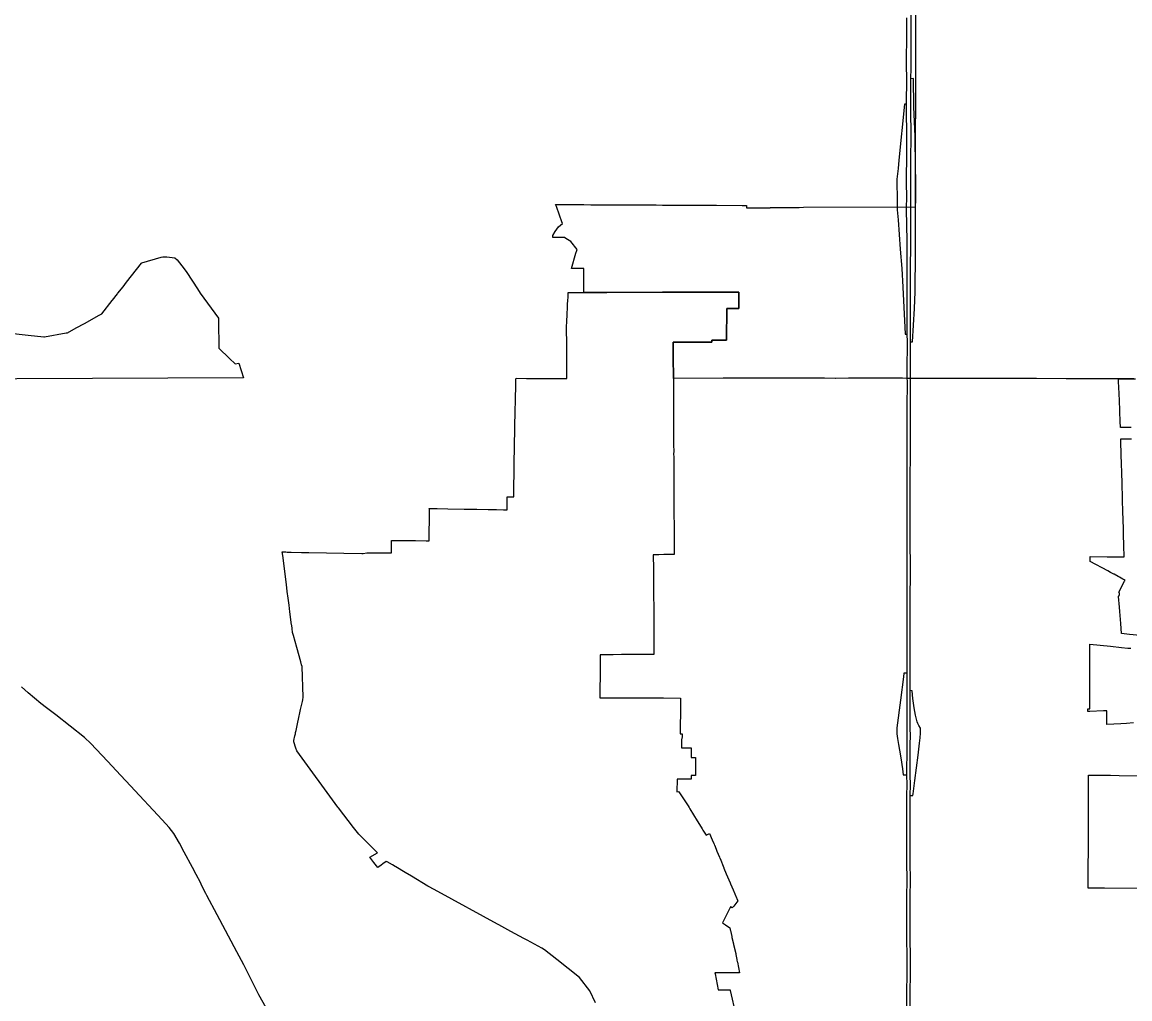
# Model space of a CAD drawing. Extents: x 0 to 34, y 0 to 22.
# Drawn here: x 5.1018 to 5.3732, y 15.4551 to 15.6943 of the extents above; entities that cross this region are included whole.
import ezdxf

# ---------------------------------------------------------------- set-up
doc = ezdxf.new("R2010")
doc.units = 0
for name, color, linetype in [('GM_X_Corporation', 7, 'Continuous'), ('GM_X_Interchange_Ramps', 7, 'Continuous'), ('GM_X_Interstate_Route', 7, 'Continuous'), ('GM_X_State_Route', 7, 'Continuous')]:
    doc.layers.add(name, color=color, linetype=linetype)

msp = doc.modelspace()

# ---------------------------------------------------------------- linework, layer by layer
at = {"layer": 'GM_X_Corporation'}
for points in [[(5.3742, 15.60695), (5.37215, 15.60695), (5.37047, 15.60695), (5.37006, 15.60695), (5.36442, 15.60696), (5.36409, 15.60696), (5.36375, 15.60696), (5.36347, 15.60696), (5.36334, 15.60696), (5.36305, 15.60696), (5.36272, 15.60697), (5.36039, 15.60698), (5.3603, 15.60698), (5.35998, 15.60698), (5.35764, 15.60699), (5.35032, 15.60702), (5.34996, 15.60702), (5.34984, 15.60703), (5.34662, 15.60703), (5.34509, 15.60703), (5.345, 15.60703), (5.34161, 15.60704), (5.34085, 15.60704), (5.33591, 15.60705), (5.33419, 15.60705), (5.33385, 15.60705), (5.33353, 15.60705), (5.33123, 15.60705), (5.3283, 15.60706), (5.32801, 15.60706), (5.32687, 15.60706), (5.32654, 15.60706), (5.32596, 15.60706), (5.32534, 15.60706), (5.32339, 15.60707), (5.32133, 15.60707), (5.32062, 15.60707), (5.32049, 15.60707), (5.32039, 15.60707), (5.31939, 15.60707), (5.31862, 15.60707), (5.31754, 15.60708), (5.312, 15.60709), (5.31032, 15.60709), (5.30879, 15.60709), (5.30866, 15.60709), (5.308, 15.60709), (5.30621, 15.60708), (5.30559, 15.60708), (5.30476, 15.60708), (5.3043, 15.60708), (5.30115, 15.60706), (5.30111, 15.60706), (5.29839, 15.60708), (5.29802, 15.60708), (5.29787, 15.60709), (5.2976, 15.60709), (5.29737, 15.60709), (5.29561, 15.60709), (5.29421, 15.6071), (5.29231, 15.6071), (5.29135, 15.6071), (5.29035, 15.60711), (5.29032, 15.60711), (5.29012, 15.60711), (5.28775, 15.60711), (5.28743, 15.60711), (5.28621, 15.60712), (5.2859, 15.60712), (5.28569, 15.60712), (5.28553, 15.60712), (5.2855, 15.60712), (5.28504, 15.60712), (5.28394, 15.60712), (5.27803, 15.60709), (5.2775, 15.60709), (5.27749, 15.60709), (5.27546, 15.60708), (5.2745, 15.60708), (5.27355, 15.60708), (5.26139, 15.60706), (5.26139, 15.60713), (5.26138, 15.60812), (5.26137, 15.60919), (5.26136, 15.61032), (5.26133, 15.61258), (5.2613, 15.61548), (5.26129, 15.61584), (5.26129, 15.61593), (5.26828, 15.61593), (5.27083, 15.61593), (5.27083, 15.61597), (5.27084, 15.61642), (5.27442, 15.61642), (5.27442, 15.61648), (5.27449, 15.62421), (5.27449, 15.62422), (5.27709, 15.6242), (5.27741, 15.62419), (5.27743, 15.62537), (5.27743, 15.6254), (5.27745, 15.6282), (5.26348, 15.6282), (5.2617, 15.6282), (5.25869, 15.6282), (5.24508, 15.62813), (5.24355, 15.62813), (5.24329, 15.62813), (5.24205, 15.62813), (5.24181, 15.62813), (5.24084, 15.62813), (5.23942, 15.62813), (5.23943, 15.62943), (5.23946, 15.63087), (5.23946, 15.63174), (5.23945, 15.63398), (5.23792, 15.63398), (5.2364, 15.63398), (5.23749, 15.63771), (5.2377, 15.63843), (5.23776, 15.63863), (5.23626, 15.64056), (5.23502, 15.64137), (5.2347, 15.64158), (5.23463, 15.64158), (5.2325, 15.64159), (5.23192, 15.64159), (5.23181, 15.64159), (5.23181, 15.64192), (5.23181, 15.64208), (5.23244, 15.64305), (5.2332, 15.64421), (5.23421, 15.64502), (5.23407, 15.64542), (5.23346, 15.64708), (5.23271, 15.64914), (5.23253, 15.64963), (5.2336, 15.64964), (5.23364, 15.64964), (5.23373, 15.64964), (5.23569, 15.64963), (5.23697, 15.64963), (5.23795, 15.64962), (5.2394, 15.64962), (5.24114, 15.64961), (5.24299, 15.6496), (5.24352, 15.6496), (5.24555, 15.64959), (5.2471, 15.64958), (5.24795, 15.64958), (5.24864, 15.64958), (5.25018, 15.64957), (5.25174, 15.64956), (5.25254, 15.64956), (5.25407, 15.64955), (5.25527, 15.64955), (5.25562, 15.64955), (5.25716, 15.64954), (5.2587, 15.64953), (5.25901, 15.64953), (5.26025, 15.64953), (5.26179, 15.64952), (5.26333, 15.64951), (5.26366, 15.64951), (5.26488, 15.64951), (5.26642, 15.6495), (5.26796, 15.6495), (5.27194, 15.64948), (5.27827, 15.64945), (5.27929, 15.64943), (5.27928, 15.64888), (5.28062, 15.64888), (5.28136, 15.64888), (5.2832, 15.64887), (5.28506, 15.64886), (5.28506, 15.64895), (5.28585, 15.64895), (5.28744, 15.64895), (5.28903, 15.64896), (5.28951, 15.64896), (5.28988, 15.64896), (5.28991, 15.64896), (5.29073, 15.64896), (5.29158, 15.64896), (5.29221, 15.64896), (5.29328, 15.64897), (5.32068, 15.64911), (5.32068, 15.64931), (5.32068, 15.64951), (5.32076, 15.69174), (5.32069, 15.70479)], [(5.0938, 15.61874), (5.10328, 15.61769), (5.10707, 15.61727), (5.10726, 15.61724), (5.11254, 15.61819), (5.11294, 15.61826), (5.11507, 15.61943), (5.11704, 15.62052), (5.12067, 15.62252), (5.1213, 15.62287), (5.12384, 15.62611), (5.12391, 15.62619), (5.12395, 15.62625), (5.12514, 15.62776), (5.12528, 15.62793), (5.12651, 15.62951), (5.12737, 15.6306), (5.1274, 15.63064), (5.13105, 15.63529), (5.13113, 15.63539), (5.13588, 15.63672), (5.13623, 15.63682), (5.13725, 15.63688), (5.13919, 15.63659), (5.13981, 15.63612), (5.14147, 15.63387), (5.14213, 15.63297), (5.14474, 15.62898), (5.14541, 15.62793), (5.14992, 15.6218), (5.14994, 15.61894), (5.14995, 15.61871), (5.14996, 15.61693), (5.14998, 15.61556), (5.14999, 15.61447), (5.15261, 15.61194), (5.154, 15.6106), (5.15486, 15.61078), (5.15601, 15.60719), (5.02641, 15.60666)], [(5.24227, 15.45412), (5.24091, 15.45707), (5.23841, 15.46028), (5.23278, 15.46472), (5.23278, 15.46472), (5.2298, 15.46708), (5.22911, 15.46745), (5.22552, 15.46941), (5.22477, 15.46982), (5.22475, 15.46983), (5.22157, 15.47156), (5.21859, 15.47319), (5.21827, 15.47336), (5.20362, 15.48135), (5.2015, 15.48251), (5.20139, 15.48258), (5.20118, 15.48271), (5.19724, 15.4851), (5.19567, 15.48603), (5.19335, 15.48739), (5.19324, 15.48746), (5.19252, 15.48788), (5.19124, 15.48863), (5.19103, 15.48875), (5.19103, 15.48875), (5.19021, 15.48815), (5.19021, 15.48815), (5.18981, 15.48786), (5.18922, 15.48743), (5.18899, 15.48726), (5.18899, 15.48726), (5.188, 15.48851), (5.18698, 15.48979), (5.18888, 15.49084), (5.18433, 15.49538), (5.18303, 15.49708), (5.17931, 15.50188), (5.1793, 15.50189), (5.17915, 15.50206), (5.16907, 15.51582), (5.16886, 15.5165), (5.16837, 15.51803), (5.16834, 15.51812), (5.16839, 15.51834), (5.16864, 15.5195), (5.16875, 15.51998), (5.16881, 15.5203), (5.16892, 15.52078), (5.16919, 15.52203), (5.16971, 15.52444), (5.16978, 15.52477), (5.16986, 15.52514), (5.17003, 15.52593), (5.17047, 15.52793), (5.17055, 15.52832), (5.17068, 15.52894), (5.1704, 15.53645), (5.17028, 15.53688), (5.17008, 15.5376), (5.16908, 15.54116), (5.16826, 15.54409), (5.16805, 15.54483), (5.16793, 15.54581), (5.16784, 15.54651), (5.16782, 15.54668), (5.16741, 15.54986), (5.1672, 15.55153), (5.16699, 15.55321), (5.16677, 15.55488), (5.16656, 15.55655), (5.16566, 15.56365), (5.16554, 15.56457), (5.16559, 15.56456), (5.16637, 15.56454), (5.16676, 15.56453), (5.16703, 15.56452), (5.16741, 15.5645), (5.16768, 15.5645), (5.17021, 15.56445), (5.17034, 15.56445), (5.17043, 15.56445), (5.17208, 15.56441), (5.17634, 15.56433), (5.18065, 15.56425), (5.18504, 15.56416), (5.1854, 15.56416), (5.18627, 15.56437), (5.18889, 15.56435), (5.19064, 15.56433), (5.19138, 15.56432), (5.19233, 15.56431), (5.19233, 15.56442), (5.19233, 15.56477), (5.19233, 15.56585), (5.19233, 15.56733), (5.19265, 15.56733), (5.19271, 15.56733), (5.19298, 15.56733), (5.19703, 15.56733), (5.19745, 15.56733), (5.19822, 15.56732), (5.20078, 15.56727), (5.20156, 15.56725), (5.20159, 15.57456), (5.20158, 15.5749), (5.20157, 15.5752), (5.20346, 15.57517), (5.20611, 15.57512), (5.21013, 15.57505), (5.21325, 15.57499), (5.216, 15.57494), (5.21766, 15.57491), (5.218, 15.57491), (5.21973, 15.57488), (5.22063, 15.57486), (5.22064, 15.57584), (5.22066, 15.57763), (5.22067, 15.57805), (5.22228, 15.57802), (5.2223, 15.58003), (5.2223, 15.58003), (5.22232, 15.58184), (5.22233, 15.58274), (5.22236, 15.58491), (5.22236, 15.58546), (5.22243, 15.59109), (5.22243, 15.59137), (5.22249, 15.59393), (5.2225, 15.59428), (5.22251, 15.59473), (5.22255, 15.59631), (5.22259, 15.59789), (5.22263, 15.5995), (5.22267, 15.60113), (5.22271, 15.60279), (5.22275, 15.60447), (5.2228, 15.60644), (5.22281, 15.60671), (5.22281, 15.60688), (5.22282, 15.60709), (5.22535, 15.60707), (5.23181, 15.60705), (5.23188, 15.60705), (5.23406, 15.60704), (5.23523, 15.60704), (5.23523, 15.60722), (5.23523, 15.60768), (5.23523, 15.60936), (5.23523, 15.60955), (5.23523, 15.6096), (5.23523, 15.61088), (5.23523, 15.61119), (5.23523, 15.61265), (5.23523, 15.61386), (5.23523, 15.61426), (5.23523, 15.61483), (5.23523, 15.61571), (5.23523, 15.61579), (5.23523, 15.61676), (5.23523, 15.617), (5.23522, 15.61772), (5.23522, 15.61828), (5.23522, 15.61869), (5.23522, 15.61957), (5.23522, 15.61965), (5.23522, 15.62008), (5.23525, 15.62062), (5.23526, 15.62085), (5.23529, 15.62158), (5.23532, 15.62214), (5.23534, 15.62254), (5.23538, 15.62341), (5.2354, 15.62381), (5.23544, 15.62466), (5.23547, 15.62538), (5.2355, 15.62595), (5.23556, 15.62715), (5.23556, 15.62723), (5.2356, 15.62812), (5.23605, 15.62812), (5.23726, 15.62812), (5.23759, 15.62812), (5.23942, 15.62813), (5.24084, 15.62813), (5.24181, 15.62813), (5.24205, 15.62813), (5.24347, 15.62813), (5.24355, 15.62813), (5.24508, 15.62813), (5.25869, 15.6282), (5.2617, 15.6282), (5.26348, 15.6282), (5.27745, 15.6282), (5.27743, 15.6254), (5.27743, 15.62537), (5.27741, 15.62419), (5.27709, 15.6242), (5.27449, 15.62422), (5.27449, 15.62421), (5.27442, 15.61648), (5.27442, 15.61642), (5.27084, 15.61642), (5.27083, 15.61597), (5.27083, 15.61593), (5.26828, 15.61593), (5.26129, 15.61593), (5.26129, 15.61584), (5.2613, 15.61548), (5.26133, 15.61258), (5.26136, 15.61032), (5.26137, 15.60919), (5.26138, 15.60812), (5.26139, 15.60713), (5.26139, 15.60706), (5.2614, 15.6065), (5.2614, 15.6034), (5.2614, 15.6017), (5.26141, 15.60168), (5.26139, 15.60016), (5.26139, 15.60009), (5.26137, 15.59809), (5.26138, 15.59764), (5.26139, 15.5971), (5.26139, 15.59701), (5.26142, 15.59541), (5.26143, 15.59493), (5.26143, 15.59438), (5.26143, 15.59386), (5.26144, 15.59317), (5.26144, 15.59169), (5.26144, 15.59157), (5.26144, 15.59057), (5.26145, 15.58944), (5.26144, 15.58832), (5.26145, 15.58801), (5.26146, 15.58719), (5.26146, 15.58687), (5.26146, 15.58607), (5.26146, 15.58494), (5.26147, 15.58382), (5.26148, 15.58195), (5.26148, 15.5814), (5.26148, 15.5814), (5.26149, 15.57961), (5.2615, 15.57786), (5.26151, 15.57518), (5.26151, 15.57486), (5.26152, 15.57424), (5.26152, 15.57397), (5.26152, 15.57389), (5.26155, 15.57091), (5.26158, 15.56695), (5.2616, 15.5646), (5.26161, 15.56395), (5.26065, 15.56393), (5.26006, 15.56392), (5.2593, 15.5639), (5.25905, 15.5639), (5.25782, 15.56387), (5.25716, 15.56385), (5.25656, 15.56384), (5.25645, 15.56384), (5.25645, 15.56381), (5.25646, 15.56371), (5.25646, 15.56262), (5.25647, 15.56152), (5.25648, 15.56105), (5.25648, 15.56043), (5.25649, 15.55969), (5.25649, 15.55933), (5.25649, 15.55909), (5.2565, 15.55813), (5.2565, 15.55775), (5.25651, 15.55628), (5.25652, 15.55497), (5.25652, 15.55415), (5.25653, 15.55395), (5.25654, 15.55294), (5.25655, 15.55192), (5.25657, 15.55091), (5.25658, 15.54989), (5.25658, 15.54911), (5.25658, 15.54887), (5.25659, 15.54779), (5.25658, 15.54702), (5.25658, 15.54646), (5.25659, 15.54528), (5.2566, 15.53944), (5.2546, 15.53945), (5.25364, 15.53946), (5.25062, 15.53942), (5.25048, 15.53942), (5.25032, 15.53942), (5.24867, 15.5394), (5.24662, 15.53937), (5.24508, 15.53935), (5.24342, 15.53933), (5.24342, 15.53867), (5.24341, 15.53558), (5.24338, 15.52964), (5.24338, 15.52885), (5.246, 15.52884), (5.24625, 15.52883), (5.24997, 15.52882), (5.25132, 15.52881), (5.25192, 15.52881), (5.25229, 15.52881), (5.25899, 15.52878), (5.26308, 15.52877), (5.26313, 15.52877), (5.26309, 15.52515), (5.26306, 15.52194), (5.26303, 15.52001), (5.26354, 15.52), (5.26354, 15.51928), (5.26337, 15.51856), (5.26336, 15.51655), (5.26571, 15.51654), (5.26574, 15.51654), (5.26573, 15.51421), (5.26676, 15.5142), (5.26679, 15.5142), (5.26678, 15.50978), (5.26573, 15.50979), (5.26573, 15.50886), (5.26569, 15.50886), (5.26227, 15.50887), (5.26226, 15.50575), (5.26265, 15.50588), (5.2629, 15.50551), (5.26399, 15.50384), (5.264, 15.50383), (5.26497, 15.50235), (5.26526, 15.50191), (5.26543, 15.50166), (5.26719, 15.49867), (5.26719, 15.49866), (5.26736, 15.4984), (5.26841, 15.49675), (5.26862, 15.49642), (5.26939, 15.49521), (5.27025, 15.49556), (5.27091, 15.494), (5.27128, 15.49312), (5.27135, 15.49294), (5.27146, 15.49268), (5.27148, 15.49264), (5.2715, 15.4926), (5.27204, 15.49129), (5.27266, 15.48981), (5.2728, 15.48948), (5.27281, 15.48947), (5.27372, 15.48714), (5.27374, 15.4871), (5.27432, 15.48572), (5.27463, 15.48498), (5.27528, 15.48349), (5.27537, 15.48327), (5.27602, 15.48176), (5.27687, 15.47979), (5.27691, 15.47969), (5.27711, 15.47923), (5.27718, 15.47907), (5.27618, 15.4778), (5.27612, 15.47772), (5.27582, 15.47734), (5.27541, 15.47763), (5.27539, 15.47764), (5.27539, 15.47764), (5.27517, 15.4772), (5.27514, 15.47713), (5.27513, 15.47712), (5.27342, 15.47368), (5.27343, 15.47368), (5.27412, 15.47322), (5.27416, 15.47319), (5.27519, 15.47251), (5.27527, 15.47213), (5.27531, 15.47196), (5.27534, 15.47182), (5.27569, 15.47032), (5.27573, 15.47014), (5.27609, 15.46857), (5.27613, 15.46837), (5.27664, 15.46616), (5.27668, 15.46593), (5.27691, 15.46474), (5.27696, 15.46452), (5.277, 15.46426), (5.27705, 15.46403), (5.27755, 15.46141), (5.27736, 15.46141), (5.27156, 15.46145), (5.27161, 15.46121), (5.27236, 15.45728), (5.27529, 15.45726), (5.27533, 15.45709), (5.27668, 15.45111)], [(5.37357, 15.59506), (5.37095, 15.59505), (5.37095, 15.59514), (5.37089, 15.5965), (5.37087, 15.59699), (5.37081, 15.5985), (5.37081, 15.59861), (5.37066, 15.60222), (5.37064, 15.60269), (5.3706, 15.60374), (5.37057, 15.60443), (5.37048, 15.60667), (5.37047, 15.60695), (5.37215, 15.60695), (5.37461, 15.60695)], [(5.37751, 15.54388), (5.37316, 15.54434), (5.3712, 15.54454), (5.37101, 15.547), (5.37077, 15.54997), (5.37069, 15.55102), (5.37047, 15.55367), (5.37049, 15.55369), (5.3705, 15.5537), (5.37052, 15.55372), (5.37053, 15.55374), (5.37055, 15.55377), (5.37056, 15.55378), (5.37057, 15.5538), (5.37059, 15.55382), (5.3706, 15.55385), (5.37061, 15.55387), (5.37062, 15.55389), (5.37063, 15.55391), (5.37064, 15.55393), (5.37065, 15.55395), (5.37066, 15.55398), (5.37066, 15.554), (5.37067, 15.55403), (5.37068, 15.55405), (5.37068, 15.55407), (5.37068, 15.55409), (5.37069, 15.55411), (5.37069, 15.55414), (5.37069, 15.55417), (5.37069, 15.55419), (5.37069, 15.55421), (5.37069, 15.55424), (5.37069, 15.55427), (5.37069, 15.5543), (5.37069, 15.55432), (5.37068, 15.55435), (5.37068, 15.55438), (5.37067, 15.55441), (5.37067, 15.55443), (5.37066, 15.55445), (5.37066, 15.55447), (5.37065, 15.5545), (5.37064, 15.55453), (5.37062, 15.55455), (5.37061, 15.55458), (5.3706, 15.5546), (5.37059, 15.55462), (5.37058, 15.55464), (5.37056, 15.55466), (5.37055, 15.55469), (5.37054, 15.5547), (5.37052, 15.55472), (5.37052, 15.55472), (5.37196, 15.55739), (5.37208, 15.55761), (5.37154, 15.5579), (5.37072, 15.55834), (5.37039, 15.55852), (5.36938, 15.55907), (5.36928, 15.55912), (5.36896, 15.55929), (5.36847, 15.55955), (5.36783, 15.5599), (5.36351, 15.56222), (5.36351, 15.56303), (5.36351, 15.56342), (5.36768, 15.56339), (5.36785, 15.56339), (5.36831, 15.56339), (5.3693, 15.56339), (5.37075, 15.56338), (5.37185, 15.56337), (5.37178, 15.56615), (5.3717, 15.56879), (5.37169, 15.56932), (5.37166, 15.57019), (5.37154, 15.57451), (5.37146, 15.57712), (5.37142, 15.57873), (5.37137, 15.58034), (5.37137, 15.58036), (5.37134, 15.58135), (5.37134, 15.58159), (5.37132, 15.58217), (5.37129, 15.58317), (5.37128, 15.58344), (5.37128, 15.58357), (5.37127, 15.58399), (5.37126, 15.58437), (5.37122, 15.58583), (5.37106, 15.59144), (5.37103, 15.59224), (5.3736, 15.59223)], [(5.37412, 15.5227), (5.37238, 15.52253), (5.37103, 15.52245), (5.36756, 15.52225), (5.36757, 15.52561), (5.36676, 15.52559), (5.36339, 15.52549), (5.3629, 15.52547), (5.36291, 15.52611), (5.36339, 15.52613), (5.36339, 15.52741), (5.36339, 15.53465), (5.36339, 15.53744), (5.3634, 15.53876), (5.3634, 15.53969), (5.3634, 15.54032), (5.3634, 15.54151), (5.3634, 15.54199), (5.36851, 15.54146), (5.3712, 15.54117), (5.37278, 15.54101), (5.37308, 15.54098), (5.37346, 15.54094)], [(5.37602, 15.4821), (5.36702, 15.48216), (5.363, 15.48219), (5.36302, 15.48605), (5.36303, 15.48675), (5.36304, 15.48761), (5.36306, 15.49145), (5.36307, 15.49274), (5.36309, 15.49884), (5.36311, 15.50192), (5.3631, 15.50282), (5.36309, 15.50532), (5.36309, 15.50771), (5.36308, 15.50865), (5.36309, 15.5099), (5.36558, 15.50987), (5.36844, 15.50984), (5.36848, 15.50984), (5.37063, 15.50982), (5.37833, 15.50974)]]:
    msp.add_lwpolyline(points, dxfattribs=at)
at = {"layer": 'GM_X_Interchange_Ramps'}
for p, q in [((5.32067, 15.66114), (5.32064, 15.66386)), ((5.32075, 15.65299), (5.32067, 15.66114)), ((5.31622, 15.64945), (5.31622, 15.64857)), ((5.32071, 15.64228), (5.32074, 15.6485)), ((5.31642, 15.64589), (5.31698, 15.63875)), ((5.32068, 15.63784), (5.32071, 15.64228)), ((5.32054, 15.50857), (5.32133, 15.51473))]:
    msp.add_line(p, q, dxfattribs=at)
for points in [[(5.32064, 15.66386), (5.32062, 15.66631), (5.32033, 15.67362), (5.3202, 15.68051), (5.3196, 15.68048)], [(5.31853, 15.6742), (5.318, 15.6742), (5.31661, 15.66056), (5.31642, 15.6585)], [(5.31642, 15.6585), (5.31617, 15.6559), (5.31622, 15.65029), (5.31622, 15.64945)], [(5.32071, 15.6494), (5.32077, 15.65046), (5.32075, 15.65299)], [(5.31622, 15.64857), (5.31622, 15.64839), (5.31642, 15.64589)], [(5.32074, 15.6485), (5.32074, 15.64859), (5.32071, 15.6494)], [(5.31698, 15.63875), (5.31735, 15.63402), (5.31761, 15.62939), (5.31814, 15.61786), (5.3187, 15.61789)], [(5.31947, 15.61605), (5.31995, 15.61605), (5.32048, 15.62422), (5.32063, 15.62824), (5.32068, 15.63784)], [(5.31865, 15.53486), (5.31785, 15.53487), (5.31776, 15.53398), (5.31702, 15.52828)], [(5.3219, 15.52094), (5.32191, 15.52139), (5.32151, 15.52204), (5.32128, 15.52253), (5.32114, 15.52296), (5.32073, 15.52457), (5.32035, 15.52633), (5.32007, 15.52865), (5.31988, 15.53056), (5.31943, 15.53058)], [(5.31702, 15.52828), (5.31614, 15.52148), (5.31613, 15.52096)], [(5.31613, 15.52096), (5.31614, 15.52003), (5.31627, 15.51883), (5.31656, 15.5174), (5.31681, 15.51601)], [(5.32133, 15.51473), (5.32172, 15.51772), (5.32186, 15.51903), (5.32191, 15.52017), (5.3219, 15.52094)], [(5.31681, 15.51601), (5.31715, 15.51414), (5.31751, 15.51144), (5.31765, 15.50994), (5.31858, 15.50992)], [(5.3194, 15.5049), (5.32008, 15.50488), (5.32012, 15.50532), (5.32054, 15.50857)]]:
    msp.add_lwpolyline(points, dxfattribs=at)
at = {"layer": 'GM_X_Interstate_Route'}
for points in [[(5.31962, 15.68302), (5.31963, 15.68369), (5.31961, 15.69218), (5.31965, 15.7001)], [(5.31853, 15.6742), (5.31858, 15.68053), (5.31853, 15.68375), (5.31856, 15.69207), (5.31861, 15.69538)], [(5.31955, 15.64867), (5.31956, 15.64946), (5.31957, 15.65084), (5.31954, 15.65559), (5.31959, 15.66187), (5.31961, 15.66521), (5.31956, 15.6742), (5.3196, 15.68048), (5.31962, 15.68302)], [(5.3187, 15.61789), (5.31865, 15.62662), (5.31865, 15.63308), (5.31865, 15.64074), (5.31852, 15.6484), (5.31853, 15.64949), (5.31855, 15.65084), (5.31852, 15.65559), (5.31856, 15.66187), (5.31859, 15.66521), (5.31853, 15.6742)], [(5.31947, 15.60601), (5.31946, 15.60771), (5.31945, 15.60904), (5.31947, 15.61605), (5.31946, 15.61792), (5.31946, 15.62659), (5.31949, 15.63302), (5.31956, 15.64074), (5.31954, 15.6484), (5.31955, 15.64867)], [(5.31862, 15.45154), (5.31859, 15.45672), (5.31864, 15.46112), (5.31864, 15.46408), (5.31861, 15.47122), (5.31859, 15.47774), (5.31862, 15.48144), (5.31864, 15.4828), (5.31862, 15.48999), (5.31861, 15.49601), (5.31858, 15.50162), (5.31859, 15.50492), (5.31864, 15.50753), (5.31858, 15.50992), (5.31864, 15.51668), (5.31868, 15.52017), (5.31868, 15.52094), (5.31867, 15.52185), (5.31865, 15.52531), (5.31866, 15.53054), (5.31865, 15.53486), (5.31864, 15.54067), (5.31867, 15.54511), (5.31864, 15.55269), (5.31868, 15.55984), (5.31865, 15.56809), (5.31863, 15.57535), (5.31865, 15.58198), (5.3187, 15.5889), (5.31868, 15.60034), (5.31871, 15.60569), (5.31869, 15.60769), (5.31868, 15.60901), (5.31871, 15.61601), (5.3187, 15.61789)], [(5.31945, 15.60012), (5.31945, 15.60037), (5.31947, 15.60568), (5.31947, 15.60601)], [(5.31944, 15.52061), (5.31944, 15.52094), (5.31943, 15.52189), (5.31942, 15.52535), (5.31943, 15.53058), (5.31942, 15.5349), (5.3194, 15.54071), (5.31943, 15.54515), (5.3194, 15.55273), (5.31945, 15.55987), (5.31942, 15.56812), (5.31939, 15.57538), (5.31942, 15.58202), (5.31946, 15.58894), (5.31945, 15.60012)], [(5.3194, 15.5049), (5.31945, 15.50751), (5.31939, 15.50989), (5.3194, 15.51672), (5.31945, 15.52021), (5.31944, 15.52061)], [(5.31944, 15.4478), (5.31943, 15.45152), (5.3194, 15.4567), (5.31945, 15.4611), (5.31945, 15.46406), (5.31942, 15.47119), (5.3194, 15.47771), (5.31943, 15.48144), (5.31945, 15.48278), (5.31943, 15.48997), (5.31942, 15.49599), (5.31939, 15.5016), (5.3194, 15.5049)]]:
    msp.add_lwpolyline(points, dxfattribs=at)
at = {"layer": 'GM_X_State_Route'}
for p, q in [((5.10326, 15.53001), (5.10163, 15.53148)), ((5.11005, 15.52461), (5.10774, 15.52638))]:
    msp.add_line(p, q, dxfattribs=at)
for points in [[(5.10774, 15.52638), (5.10636, 15.52744), (5.10326, 15.53001)], [(5.14037, 15.49318), (5.13897, 15.49554), (5.13779, 15.49707), (5.13611, 15.49889), (5.12831, 15.50724), (5.12594, 15.50979), (5.1227, 15.5133), (5.11862, 15.51759), (5.11705, 15.51908), (5.11005, 15.52461)], [(5.1435, 15.48728), (5.14151, 15.49103), (5.14037, 15.49318)], [(5.14586, 15.48276), (5.14546, 15.48355), (5.14442, 15.48555), (5.1435, 15.48728)], [(5.14707, 15.48037), (5.14682, 15.48085), (5.14586, 15.48276)], [(5.16739, 15.44193), (5.16484, 15.44666), (5.16395, 15.44832), (5.16156, 15.45288), (5.15981, 15.45604), (5.15608, 15.46337), (5.15437, 15.4666), (5.14955, 15.47563), (5.14707, 15.48037)]]:
    msp.add_lwpolyline(points, dxfattribs=at)

doc.saveas('drawing.dxf')
